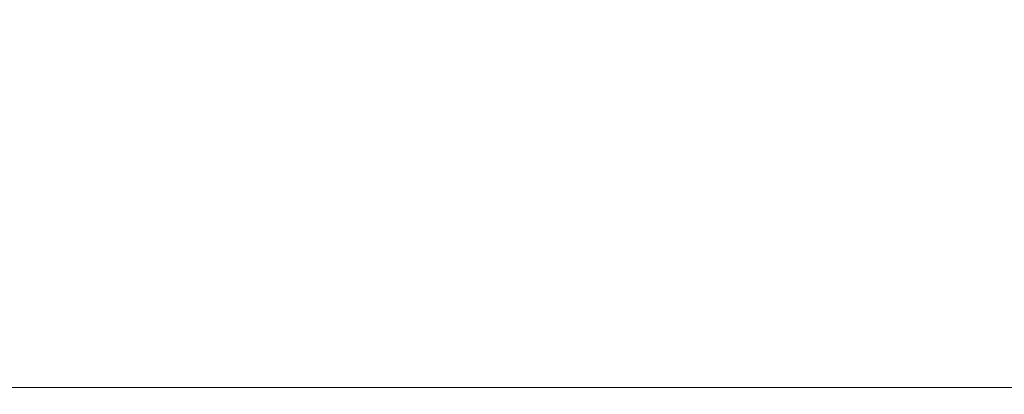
# Model space of a CAD drawing. Header units: millimetres. Extents: x -4738 to 65662, y -68080 to 6847.
# Tile 805 of 1056: x 16249 to 22763, y -2545 to -67. Entities that reach past the tile are written whole.
import ezdxf

# ---------------------------------------------------------------- set-up
doc = ezdxf.new("R2010")
doc.units = ezdxf.units.MM
doc.layers.add('COTAS_P', color=1, linetype='Continuous', lineweight=0)
doc.dimstyles.new('R19_100', dxfattribs={"dimtxt": 250, "dimasz": 150, "dimexe": 150, "dimexo": 80, "dimgap": 100, "dimtad": 1, "dimtih": 1, "dimtoh": 1, "dimdsep": 46, "dimcen": 0.09, "dimadec": 0, "dimazin": 0, "dimtfac": 1, "dimtdec": 4, "dimtofl": 0, "dimtmove": 0, "dimatfit": 3, "dimfxl": 1, "dimtolj": 1, "dimtzin": 0, "dimarcsym": 0})

# ---------------------------------------------------------------- blocks, each defined once
blk = doc.blocks.new('DIM_R30_32')
at = {"layer": 'COTAS_P'}
for p, q in [((112.7, 0), (112.7, -2500)), ((65298.1, 0), (65298.1, -2500)), ((112.7, -2500), (262.7, -2455)), ((65298.1, -2500), (65148.1, -2455)), ((112.7, -2500), (65298.1, -2500)), ((112.7, -2500), (262.7, -2545)), ((65298.1, -2500), (65148.1, -2545))]:
    blk.add_line(p, q, dxfattribs=at)
blk.add_text('65185.39 P', height=250, dxfattribs=at).set_placement((32705.4, -2400))

msp = doc.modelspace()

# ---------------------------------------------------------------- dimensions: what is measured, and where the dimension line sits
at = {"layer": 'COTAS_P'}
dim = msp.add_aligned_dim(p1=(112.7, 0), p2=(65298.0949, 0), distance=-2500, text='<> P', dimstyle='R19_100', dxfattribs=at)
dim.commit()
dim.dimension.update_dxf_attribs({"geometry": 'DIM_R30_32', "text_midpoint": (32705.3975, -2500)})

doc.saveas('drawing.dxf')
